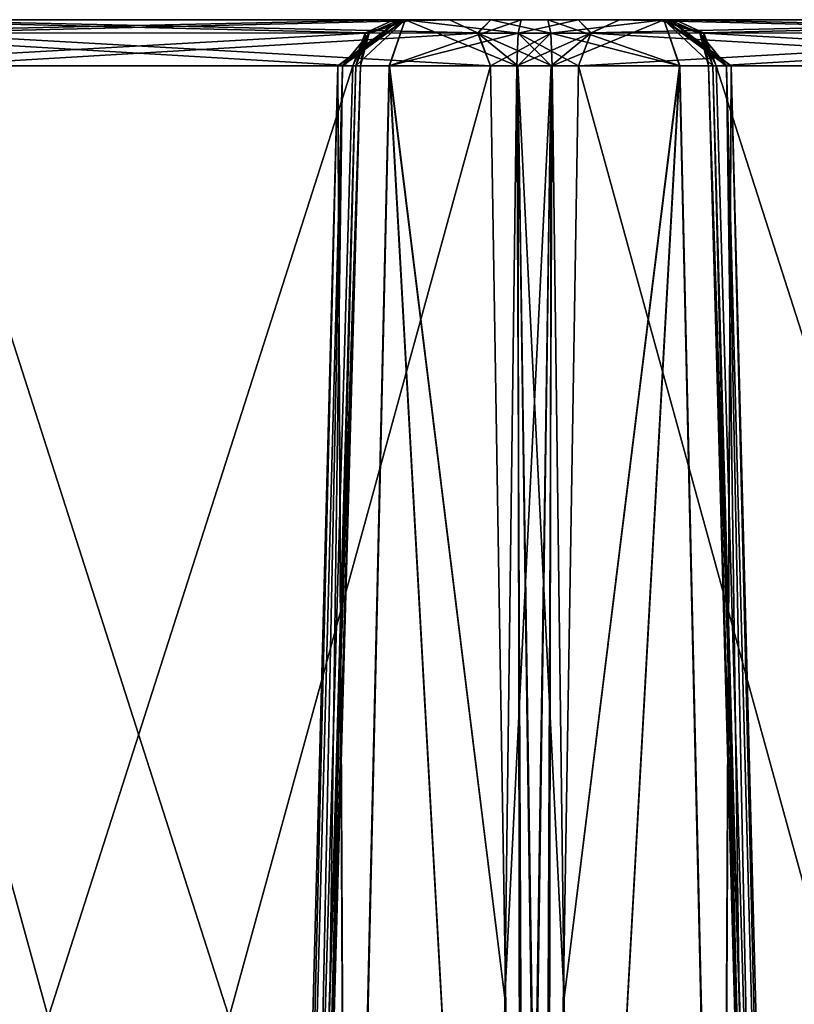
# Model space of a CAD drawing. Header units: inches. Extents: x -9.1 to 9.1, y -1.6 to 4.3.
# Tile 449 of 656: x -5.825 to -5.336, y 0.228 to 0.85. Entities that reach past the tile are written whole.
import ezdxf

# ---------------------------------------------------------------- set-up
doc = ezdxf.new("R2010")
doc.units = ezdxf.units.IN
doc.header["$LTSCALE"] = 65.185185
doc.header["$MEASUREMENT"] = 0
for name, color, linetype in [('5970', 7, 'CONTINUOUS'), ('5971', 7, 'CONTINUOUS'), ('6861', 7, 'CONTINUOUS'), ('6862', 7, 'CONTINUOUS'), ('6863', 7, 'CONTINUOUS'), ('6864', 7, 'CONTINUOUS'), ('6865', 7, 'CONTINUOUS'), ('6866', 7, 'CONTINUOUS'), ('6867', 7, 'CONTINUOUS'), ('6868', 7, 'CONTINUOUS'), ('6869', 7, 'CONTINUOUS'), ('6870', 7, 'CONTINUOUS'), ('6874', 7, 'CONTINUOUS'), ('6875', 7, 'CONTINUOUS'), ('6876', 7, 'CONTINUOUS'), ('6895', 7, 'CONTINUOUS'), ('6896', 7, 'CONTINUOUS'), ('6897', 7, 'CONTINUOUS'), ('6898', 7, 'CONTINUOUS'), ('6899', 7, 'CONTINUOUS'), ('6900', 7, 'CONTINUOUS'), ('6903', 7, 'CONTINUOUS'), ('6904', 7, 'CONTINUOUS'), ('6905', 7, 'CONTINUOUS'), ('6906', 7, 'CONTINUOUS'), ('6907', 7, 'CONTINUOUS'), ('6908', 7, 'CONTINUOUS'), ('6909', 7, 'CONTINUOUS'), ('6910', 7, 'CONTINUOUS'), ('6911', 7, 'CONTINUOUS'), ('6912', 7, 'CONTINUOUS'), ('6918', 7, 'CONTINUOUS'), ('6919', 7, 'CONTINUOUS'), ('6920', 7, 'CONTINUOUS'), ('6921', 7, 'CONTINUOUS'), ('6922', 7, 'CONTINUOUS'), ('6923', 7, 'CONTINUOUS'), ('6924', 7, 'CONTINUOUS'), ('6925', 7, 'CONTINUOUS'), ('6926', 7, 'CONTINUOUS'), ('6927', 7, 'CONTINUOUS')]:
    doc.layers.add(name, color=color, linetype=linetype)

msp = doc.modelspace()

# ---------------------------------------------------------------- linework, layer by layer
at = {"layer": '5970', "linetype": 'CONTINUOUS'}
for points in [[(-5.9644, 0.84148, 2.52301), (-5.94626, 0.85, 2.53349), (-5.60662, 0.84179, 1.90396), (-5.9644, 0.84148, 2.52301)], [(-5.60662, 0.84179, 1.90396), (-5.94626, 0.85, 2.53349), (-5.58876, 0.85, 1.91427), (-5.60662, 0.84179, 1.90396)], [(-5.97224, 0.82079, 2.51849), (-5.9644, 0.84148, 2.52301), (-5.61473, 0.82079, 1.89927), (-5.97224, 0.82079, 2.51849)], [(-5.61473, 0.82079, 1.89927), (-5.9644, 0.84148, 2.52301), (-5.60662, 0.84179, 1.90396), (-5.61473, 0.82079, 1.89927)]]:
    msp.add_3dface(points, dxfattribs=at)
at = {"layer": '5971', "linetype": 'CONTINUOUS'}
for points in [[(-5.99131, -0.355, 2.48995), (-5.97224, 0.82079, 2.51849), (-5.64898, -0.355, 1.89702), (-5.99131, -0.355, 2.48995)], [(-5.97224, 0.82079, 2.51849), (-5.61473, 0.82079, 1.89927), (-5.64898, -0.355, 1.89702), (-5.97224, 0.82079, 2.51849)]]:
    msp.add_3dface(points, dxfattribs=at)
at = {"layer": '6861', "linetype": 'CONTINUOUS'}
for points in [[(-5.39338, 0.84179, 1.69799), (-5.05374, 0.85, 1.06846), (-5.41124, 0.85, 1.68768), (-5.39338, 0.84179, 1.69799)], [(-5.0356, 0.84148, 1.07893), (-5.05374, 0.85, 1.06846), (-5.39338, 0.84179, 1.69799), (-5.0356, 0.84148, 1.07893)], [(-5.38527, 0.82079, 1.70268), (-5.0356, 0.84148, 1.07893), (-5.39338, 0.84179, 1.69799), (-5.38527, 0.82079, 1.70268)], [(-5.02776, 0.82079, 1.08346), (-5.0356, 0.84148, 1.07893), (-5.38527, 0.82079, 1.70268), (-5.02776, 0.82079, 1.08346)]]:
    msp.add_3dface(points, dxfattribs=at)
at = {"layer": '6862', "linetype": 'CONTINUOUS'}
for points in [[(-5.35102, -0.355, 1.70493), (-5.02776, 0.82079, 1.08346), (-5.38527, 0.82079, 1.70268), (-5.35102, -0.355, 1.70493)], [(-5.35102, -0.355, 1.70493), (-5.00869, -0.355, 1.112), (-5.02776, 0.82079, 1.08346), (-5.35102, -0.355, 1.70493)]]:
    msp.add_3dface(points, dxfattribs=at)
at = {"layer": '6863', "linetype": 'CONTINUOUS'}
for points in [[(-5.35753, -0.3552, 1.72568), (-5.35102, -0.355, 1.70493), (-5.39017, 0.82094, 1.72552), (-5.35753, -0.3552, 1.72568)], [(-5.35102, -0.355, 1.70493), (-5.38527, 0.82079, 1.70268), (-5.39017, 0.82094, 1.72552), (-5.35102, -0.355, 1.70493)], [(-5.38732, 0.82079, 1.7487), (-5.35753, -0.3552, 1.72568), (-5.39017, 0.82094, 1.72552), (-5.38732, 0.82079, 1.7487)], [(-5.35753, -0.3552, 1.72568), (-5.38732, 0.82079, 1.7487), (-5.37085, 0.2322, 1.74793), (-5.35753, -0.3552, 1.72568)], [(-5.35461, -0.355, 1.74724), (-5.35753, -0.3552, 1.72568), (-5.37085, 0.2322, 1.74793), (-5.35461, -0.355, 1.74724)]]:
    msp.add_3dface(points, dxfattribs=at)
at = {"layer": '6864', "linetype": 'CONTINUOUS'}
for points in [[(-5.39338, 0.84179, 1.69799), (-5.41124, 0.85, 1.68768), (-5.42186, 0.85, 1.7241), (-5.39338, 0.84179, 1.69799)], [(-5.39553, 0.84148, 1.75251), (-5.39338, 0.84179, 1.69799), (-5.42186, 0.85, 1.7241), (-5.39553, 0.84148, 1.75251)], [(-5.41453, 0.85, 1.76132), (-5.39553, 0.84148, 1.75251), (-5.42186, 0.85, 1.7241), (-5.41453, 0.85, 1.76132)], [(-5.38732, 0.82079, 1.7487), (-5.39338, 0.84179, 1.69799), (-5.39553, 0.84148, 1.75251), (-5.38732, 0.82079, 1.7487)], [(-5.38527, 0.82079, 1.70268), (-5.39338, 0.84179, 1.69799), (-5.39017, 0.82094, 1.72552), (-5.38527, 0.82079, 1.70268)], [(-5.39338, 0.84179, 1.69799), (-5.38732, 0.82079, 1.7487), (-5.39017, 0.82094, 1.72552), (-5.39338, 0.84179, 1.69799)]]:
    msp.add_3dface(points, dxfattribs=at)
at = {"layer": '6865', "linetype": 'CONTINUOUS'}
for points in [[(-5.48974, 0.8415, 1.91566), (-5.40821, 0.82079, 1.88465), (-5.49161, 0.85, 1.89482), (-5.48974, 0.8415, 1.91566)], [(-5.49161, 0.85, 1.89482), (-5.40821, 0.82079, 1.88465), (-5.41844, 0.85, 1.84807), (-5.49161, 0.85, 1.89482)], [(-5.38732, 0.82079, 1.7487), (-5.39553, 0.84148, 1.75251), (-5.41844, 0.85, 1.84807), (-5.38732, 0.82079, 1.7487)], [(-5.37871, 0.82079, 1.77421), (-5.38732, 0.82079, 1.7487), (-5.41844, 0.85, 1.84807), (-5.37871, 0.82079, 1.77421)], [(-5.39553, 0.84148, 1.75251), (-5.41453, 0.85, 1.76132), (-5.41844, 0.85, 1.84807), (-5.39553, 0.84148, 1.75251)], [(-5.37579, 0.82079, 1.80097), (-5.37871, 0.82079, 1.77421), (-5.41844, 0.85, 1.84807), (-5.37579, 0.82079, 1.80097)], [(-5.40821, 0.82079, 1.88465), (-5.37579, 0.82079, 1.80097), (-5.41844, 0.85, 1.84807), (-5.40821, 0.82079, 1.88465)], [(-5.48893, 0.82079, 1.92469), (-5.40821, 0.82079, 1.88465), (-5.48974, 0.8415, 1.91566), (-5.48893, 0.82079, 1.92469)]]:
    msp.add_3dface(points, dxfattribs=at)
at = {"layer": '6866', "linetype": 'CONTINUOUS'}
for points in [[(-5.40821, 0.82079, 1.88465), (-5.48893, 0.82079, 1.92469), (-5.48136, 0.2322, 1.93935), (-5.40821, 0.82079, 1.88465)], [(-5.47384, -0.355, 1.95375), (-5.40821, 0.82079, 1.88465), (-5.48136, 0.2322, 1.93935), (-5.47384, -0.355, 1.95375)], [(-5.47384, -0.355, 1.95375), (-5.38126, -0.355, 1.90061), (-5.40821, 0.82079, 1.88465), (-5.47384, -0.355, 1.95375)], [(-5.38126, -0.355, 1.90061), (-5.37579, 0.82079, 1.80097), (-5.40821, 0.82079, 1.88465), (-5.38126, -0.355, 1.90061)], [(-5.37085, 0.2322, 1.74793), (-5.38732, 0.82079, 1.7487), (-5.37871, 0.82079, 1.77421), (-5.37085, 0.2322, 1.74793)], [(-5.38126, -0.355, 1.90061), (-5.345, -0.355, 1.80059), (-5.37579, 0.82079, 1.80097), (-5.38126, -0.355, 1.90061)], [(-5.34749, -0.355, 1.77328), (-5.35461, -0.355, 1.74724), (-5.37871, 0.82079, 1.77421), (-5.34749, -0.355, 1.77328)], [(-5.35461, -0.355, 1.74724), (-5.37085, 0.2322, 1.74793), (-5.37871, 0.82079, 1.77421), (-5.35461, -0.355, 1.74724)], [(-5.34749, -0.355, 1.77328), (-5.37871, 0.82079, 1.77421), (-5.37579, 0.82079, 1.80097), (-5.34749, -0.355, 1.77328)], [(-5.345, -0.355, 1.80059), (-5.34749, -0.355, 1.77328), (-5.37579, 0.82079, 1.80097), (-5.345, -0.355, 1.80059)]]:
    msp.add_3dface(points, dxfattribs=at)
at = {"layer": '6867', "linetype": 'CONTINUOUS'}
for points in [[(-5.52776, 0.82079, 1.94948), (-5.50869, -0.355, 1.97802), (-5.51043, 0.82094, 1.93382), (-5.52776, 0.82079, 1.94948)], [(-5.50869, -0.355, 1.97802), (-5.4928, -0.35515, 1.96332), (-5.51043, 0.82094, 1.93382), (-5.50869, -0.355, 1.97802)], [(-5.4928, -0.35515, 1.96332), (-5.48136, 0.2322, 1.93935), (-5.51043, 0.82094, 1.93382), (-5.4928, -0.35515, 1.96332)], [(-5.48136, 0.2322, 1.93935), (-5.48893, 0.82079, 1.92469), (-5.51043, 0.82094, 1.93382), (-5.48136, 0.2322, 1.93935)], [(-5.4928, -0.35515, 1.96332), (-5.47384, -0.355, 1.95375), (-5.48136, 0.2322, 1.93935), (-5.4928, -0.35515, 1.96332)]]:
    msp.add_3dface(points, dxfattribs=at)
at = {"layer": '6868', "linetype": 'CONTINUOUS'}
for points in [[(-5.55374, 0.85, 1.93449), (-5.5356, 0.84148, 1.94496), (-5.5275, 0.85, 1.90709), (-5.55374, 0.85, 1.93449)], [(-5.5356, 0.84148, 1.94496), (-5.48974, 0.8415, 1.91566), (-5.5275, 0.85, 1.90709), (-5.5356, 0.84148, 1.94496)], [(-5.48974, 0.8415, 1.91566), (-5.49161, 0.85, 1.89482), (-5.5275, 0.85, 1.90709), (-5.48974, 0.8415, 1.91566)], [(-5.52776, 0.82079, 1.94948), (-5.48974, 0.8415, 1.91566), (-5.5356, 0.84148, 1.94496), (-5.52776, 0.82079, 1.94948)], [(-5.48974, 0.8415, 1.91566), (-5.52776, 0.82079, 1.94948), (-5.51043, 0.82094, 1.93382), (-5.48974, 0.8415, 1.91566)], [(-5.48893, 0.82079, 1.92469), (-5.48974, 0.8415, 1.91566), (-5.51043, 0.82094, 1.93382), (-5.48893, 0.82079, 1.92469)]]:
    msp.add_3dface(points, dxfattribs=at)
at = {"layer": '6869', "linetype": 'CONTINUOUS'}
for points in [[(-5.89338, 0.84179, 2.56402), (-5.55374, 0.85, 1.93449), (-5.91124, 0.85, 2.55371), (-5.89338, 0.84179, 2.56402)], [(-5.5356, 0.84148, 1.94496), (-5.55374, 0.85, 1.93449), (-5.89338, 0.84179, 2.56402), (-5.5356, 0.84148, 1.94496)], [(-5.88527, 0.82079, 2.5687), (-5.5356, 0.84148, 1.94496), (-5.89338, 0.84179, 2.56402), (-5.88527, 0.82079, 2.5687)], [(-5.52776, 0.82079, 1.94948), (-5.5356, 0.84148, 1.94496), (-5.88527, 0.82079, 2.5687), (-5.52776, 0.82079, 1.94948)]]:
    msp.add_3dface(points, dxfattribs=at)
at = {"layer": '6870', "linetype": 'CONTINUOUS'}
for points in [[(-5.85102, -0.355, 2.57095), (-5.52776, 0.82079, 1.94948), (-5.88527, 0.82079, 2.5687), (-5.85102, -0.355, 2.57095)], [(-5.85102, -0.355, 2.57095), (-5.50869, -0.355, 1.97802), (-5.52776, 0.82079, 1.94948), (-5.85102, -0.355, 2.57095)]]:
    msp.add_3dface(points, dxfattribs=at)
at = {"layer": '6874', "linetype": 'CONTINUOUS'}
for points in [[(-5.58876, 0.85, 1.91427), (-5.94626, 0.85, 2.53349), (-5.55374, 0.85, 1.93449), (-5.58876, 0.85, 1.91427)], [(-5.55374, 0.85, 1.93449), (-5.94626, 0.85, 2.53349), (-5.91124, 0.85, 2.55371), (-5.55374, 0.85, 1.93449)], [(-5.94626, 0.85, -2.53154), (-5.58876, 0.85, -1.91232), (-5.55374, 0.85, -1.93254), (-5.94626, 0.85, -2.53154)], [(-5.91124, 0.85, -2.55176), (-5.94626, 0.85, -2.53154), (-5.55374, 0.85, -1.93254), (-5.91124, 0.85, -2.55176)], [(-5.49161, 0.85, 1.89482), (-5.58876, 0.85, 1.91427), (-5.5275, 0.85, 1.90709), (-5.49161, 0.85, 1.89482)], [(-5.58876, 0.85, 1.91427), (-5.49161, 0.85, 1.89482), (-5.57814, 0.85, 1.87785), (-5.58876, 0.85, 1.91427)], [(-5.58876, 0.85, 1.91427), (-5.55374, 0.85, 1.93449), (-5.5275, 0.85, 1.90709), (-5.58876, 0.85, 1.91427)], [(-5.58876, 0.85, -1.91232), (-5.57814, 0.85, -1.8759), (-5.5275, 0.85, -1.90514), (-5.58876, 0.85, -1.91232)], [(-5.55374, 0.85, -1.93254), (-5.58876, 0.85, -1.91232), (-5.5275, 0.85, -1.90514), (-5.55374, 0.85, -1.93254)], [(-5.41844, 0.85, 1.84807), (-5.41453, 0.85, 1.76132), (-5.58547, 0.85, 1.84063), (-5.41844, 0.85, 1.84807)], [(-5.58547, 0.85, 1.84063), (-5.41453, 0.85, 1.76132), (-5.58156, 0.85, 1.75388), (-5.58547, 0.85, 1.84063)], [(-5.57814, 0.85, 1.87785), (-5.41844, 0.85, 1.84807), (-5.58547, 0.85, 1.84063), (-5.57814, 0.85, 1.87785)], [(-5.58547, 0.85, -1.83868), (-5.58156, 0.85, -1.75194), (-5.41453, 0.85, -1.75937), (-5.58547, 0.85, -1.83868)], [(-5.57814, 0.85, -1.8759), (-5.58547, 0.85, -1.83868), (-5.41844, 0.85, -1.84611), (-5.57814, 0.85, -1.8759)], [(-5.41844, 0.85, -1.84611), (-5.58547, 0.85, -1.83868), (-5.41453, 0.85, -1.75937), (-5.41844, 0.85, -1.84611)], [(-5.41453, 0.85, 1.76132), (-5.42186, 0.85, 1.7241), (-5.58156, 0.85, 1.75388), (-5.41453, 0.85, 1.76132)], [(-5.58156, 0.85, 1.75388), (-5.42186, 0.85, 1.7241), (-5.50839, 0.85, 1.70713), (-5.58156, 0.85, 1.75388)], [(-5.58156, 0.85, -1.75194), (-5.50839, 0.85, -1.70518), (-5.42186, 0.85, -1.72215), (-5.58156, 0.85, -1.75194)], [(-5.41453, 0.85, -1.75937), (-5.58156, 0.85, -1.75194), (-5.42186, 0.85, -1.72215), (-5.41453, 0.85, -1.75937)], [(-5.49161, 0.85, 1.89482), (-5.41844, 0.85, 1.84807), (-5.57814, 0.85, 1.87785), (-5.49161, 0.85, 1.89482)], [(-5.5275, 0.85, -1.90514), (-5.57814, 0.85, -1.8759), (-5.49161, 0.85, -1.89287), (-5.5275, 0.85, -1.90514)], [(-5.49161, 0.85, -1.89287), (-5.57814, 0.85, -1.8759), (-5.41844, 0.85, -1.84611), (-5.49161, 0.85, -1.89287)], [(-5.42186, 0.85, 1.7241), (-5.41124, 0.85, 1.68768), (-5.50839, 0.85, 1.70713), (-5.42186, 0.85, 1.7241)], [(-5.50839, 0.85, 1.70713), (-5.41124, 0.85, 1.68768), (-5.4725, 0.85, 1.69486), (-5.50839, 0.85, 1.70713)], [(-5.50839, 0.85, -1.70518), (-5.4725, 0.85, -1.69291), (-5.42186, 0.85, -1.72215), (-5.50839, 0.85, -1.70518)], [(-5.4725, 0.85, 1.69486), (-5.41124, 0.85, 1.68768), (-5.44626, 0.85, 1.66746), (-5.4725, 0.85, 1.69486)], [(-5.4725, 0.85, -1.69291), (-5.44626, 0.85, -1.66551), (-5.41124, 0.85, -1.68573), (-5.4725, 0.85, -1.69291)], [(-5.42186, 0.85, -1.72215), (-5.4725, 0.85, -1.69291), (-5.41124, 0.85, -1.68573), (-5.42186, 0.85, -1.72215)], [(-5.41124, 0.85, 1.68768), (-5.05374, 0.85, 1.06846), (-5.44626, 0.85, 1.66746), (-5.41124, 0.85, 1.68768)], [(-5.44626, 0.85, 1.66746), (-5.05374, 0.85, 1.06846), (-5.08876, 0.85, 1.04824), (-5.44626, 0.85, 1.66746)], [(-5.44626, 0.85, -1.66551), (-5.08876, 0.85, -1.04629), (-5.05374, 0.85, -1.06651), (-5.44626, 0.85, -1.66551)], [(-5.41124, 0.85, -1.68573), (-5.44626, 0.85, -1.66551), (-5.05374, 0.85, -1.06651), (-5.41124, 0.85, -1.68573)]]:
    msp.add_3dface(points, dxfattribs=at)
at = {"layer": '6875', "linetype": 'CONTINUOUS'}
for points in [[(-5.60662, 0.84179, 1.90396), (-5.58876, 0.85, 1.91427), (-5.57814, 0.85, 1.87785), (-5.60662, 0.84179, 1.90396)], [(-5.60662, 0.84179, 1.90396), (-5.57814, 0.85, 1.87785), (-5.60446, 0.84149, 1.84944), (-5.60662, 0.84179, 1.90396)], [(-5.57814, 0.85, 1.87785), (-5.58547, 0.85, 1.84063), (-5.60446, 0.84149, 1.84944), (-5.57814, 0.85, 1.87785)], [(-5.61473, 0.82079, 1.89927), (-5.60662, 0.84179, 1.90396), (-5.60983, 0.82094, 1.87643), (-5.61473, 0.82079, 1.89927)], [(-5.61268, 0.82079, 1.85325), (-5.60662, 0.84179, 1.90396), (-5.60446, 0.84149, 1.84944), (-5.61268, 0.82079, 1.85325)], [(-5.60662, 0.84179, 1.90396), (-5.61268, 0.82079, 1.85325), (-5.60983, 0.82094, 1.87643), (-5.60662, 0.84179, 1.90396)]]:
    msp.add_3dface(points, dxfattribs=at)
at = {"layer": '6876', "linetype": 'CONTINUOUS'}
for points in [[(-5.64898, -0.355, 1.89702), (-5.61473, 0.82079, 1.89927), (-5.60983, 0.82094, 1.87643), (-5.64898, -0.355, 1.89702)], [(-5.64898, -0.355, 1.89702), (-5.60983, 0.82094, 1.87643), (-5.64247, -0.3552, 1.87627), (-5.64898, -0.355, 1.89702)], [(-5.60983, 0.82094, 1.87643), (-5.61268, 0.82079, 1.85325), (-5.64247, -0.3552, 1.87627), (-5.60983, 0.82094, 1.87643)], [(-5.64247, -0.3552, 1.87627), (-5.61268, 0.82079, 1.85325), (-5.62915, 0.2322, 1.85402), (-5.64247, -0.3552, 1.87627)], [(-5.64539, -0.355, 1.85471), (-5.64247, -0.3552, 1.87627), (-5.62915, 0.2322, 1.85402), (-5.64539, -0.355, 1.85471)]]:
    msp.add_3dface(points, dxfattribs=at)
at = {"layer": '6895', "linetype": 'CONTINUOUS'}
for points in [[(-5.14898, -0.355, 1.031), (-5.49131, -0.355, 1.62393), (-5.47224, 0.82079, 1.65247), (-5.14898, -0.355, 1.031)], [(-5.11473, 0.82079, 1.03325), (-5.14898, -0.355, 1.031), (-5.47224, 0.82079, 1.65247), (-5.11473, 0.82079, 1.03325)]]:
    msp.add_3dface(points, dxfattribs=at)
at = {"layer": '6896', "linetype": 'CONTINUOUS'}
for points in [[(-5.44626, 0.85, 1.66746), (-5.10662, 0.84179, 1.03793), (-5.4644, 0.84148, 1.65699), (-5.44626, 0.85, 1.66746)], [(-5.44626, 0.85, 1.66746), (-5.08876, 0.85, 1.04824), (-5.10662, 0.84179, 1.03793), (-5.44626, 0.85, 1.66746)], [(-5.11473, 0.82079, 1.03325), (-5.47224, 0.82079, 1.65247), (-5.4644, 0.84148, 1.65699), (-5.11473, 0.82079, 1.03325)], [(-5.10662, 0.84179, 1.03793), (-5.11473, 0.82079, 1.03325), (-5.4644, 0.84148, 1.65699), (-5.10662, 0.84179, 1.03793)]]:
    msp.add_3dface(points, dxfattribs=at)
at = {"layer": '6897', "linetype": 'CONTINUOUS'}
for points in [[(-5.50839, 0.85, 1.70713), (-5.4725, 0.85, 1.69486), (-5.51026, 0.8415, 1.68629), (-5.50839, 0.85, 1.70713)], [(-5.4725, 0.85, 1.69486), (-5.4644, 0.84148, 1.65699), (-5.51026, 0.8415, 1.68629), (-5.4725, 0.85, 1.69486)], [(-5.4725, 0.85, 1.69486), (-5.44626, 0.85, 1.66746), (-5.4644, 0.84148, 1.65699), (-5.4725, 0.85, 1.69486)], [(-5.51107, 0.82079, 1.67726), (-5.51026, 0.8415, 1.68629), (-5.48957, 0.82094, 1.66813), (-5.51107, 0.82079, 1.67726)], [(-5.4644, 0.84148, 1.65699), (-5.47224, 0.82079, 1.65247), (-5.51026, 0.8415, 1.68629), (-5.4644, 0.84148, 1.65699)], [(-5.51026, 0.8415, 1.68629), (-5.47224, 0.82079, 1.65247), (-5.48957, 0.82094, 1.66813), (-5.51026, 0.8415, 1.68629)]]:
    msp.add_3dface(points, dxfattribs=at)
at = {"layer": '6898', "linetype": 'CONTINUOUS'}
for points in [[(-5.48957, 0.82094, 1.66813), (-5.5072, -0.35515, 1.63863), (-5.51864, 0.2322, 1.6626), (-5.48957, 0.82094, 1.66813)], [(-5.51107, 0.82079, 1.67726), (-5.48957, 0.82094, 1.66813), (-5.51864, 0.2322, 1.6626), (-5.51107, 0.82079, 1.67726)], [(-5.49131, -0.355, 1.62393), (-5.5072, -0.35515, 1.63863), (-5.48957, 0.82094, 1.66813), (-5.49131, -0.355, 1.62393)], [(-5.47224, 0.82079, 1.65247), (-5.49131, -0.355, 1.62393), (-5.48957, 0.82094, 1.66813), (-5.47224, 0.82079, 1.65247)], [(-5.5072, -0.35515, 1.63863), (-5.52616, -0.355, 1.6482), (-5.51864, 0.2322, 1.6626), (-5.5072, -0.35515, 1.63863)]]:
    msp.add_3dface(points, dxfattribs=at)
at = {"layer": '6899', "linetype": 'CONTINUOUS'}
for points in [[(-5.61874, -0.355, 1.70134), (-5.655, -0.355, 1.80136), (-5.62421, 0.82079, 1.80097), (-5.61874, -0.355, 1.70134)], [(-5.655, -0.355, 1.80136), (-5.65251, -0.355, 1.82867), (-5.62421, 0.82079, 1.80097), (-5.655, -0.355, 1.80136)], [(-5.65251, -0.355, 1.82867), (-5.64539, -0.355, 1.85471), (-5.62129, 0.82079, 1.82774), (-5.65251, -0.355, 1.82867)], [(-5.62421, 0.82079, 1.80097), (-5.65251, -0.355, 1.82867), (-5.62129, 0.82079, 1.82774), (-5.62421, 0.82079, 1.80097)], [(-5.64539, -0.355, 1.85471), (-5.62915, 0.2322, 1.85402), (-5.62129, 0.82079, 1.82774), (-5.64539, -0.355, 1.85471)], [(-5.62915, 0.2322, 1.85402), (-5.61268, 0.82079, 1.85325), (-5.62129, 0.82079, 1.82774), (-5.62915, 0.2322, 1.85402)], [(-5.61874, -0.355, 1.70134), (-5.62421, 0.82079, 1.80097), (-5.59179, 0.82079, 1.71729), (-5.61874, -0.355, 1.70134)], [(-5.52616, -0.355, 1.6482), (-5.61874, -0.355, 1.70134), (-5.59179, 0.82079, 1.71729), (-5.52616, -0.355, 1.6482)], [(-5.51864, 0.2322, 1.6626), (-5.52616, -0.355, 1.6482), (-5.59179, 0.82079, 1.71729), (-5.51864, 0.2322, 1.6626)], [(-5.51107, 0.82079, 1.67726), (-5.51864, 0.2322, 1.6626), (-5.59179, 0.82079, 1.71729), (-5.51107, 0.82079, 1.67726)]]:
    msp.add_3dface(points, dxfattribs=at)
at = {"layer": '6900', "linetype": 'CONTINUOUS'}
for points in [[(-5.58156, 0.85, 1.75388), (-5.62421, 0.82079, 1.80097), (-5.62129, 0.82079, 1.82774), (-5.58156, 0.85, 1.75388)], [(-5.62421, 0.82079, 1.80097), (-5.58156, 0.85, 1.75388), (-5.59179, 0.82079, 1.71729), (-5.62421, 0.82079, 1.80097)], [(-5.61268, 0.82079, 1.85325), (-5.58156, 0.85, 1.75388), (-5.62129, 0.82079, 1.82774), (-5.61268, 0.82079, 1.85325)], [(-5.58156, 0.85, 1.75388), (-5.61268, 0.82079, 1.85325), (-5.60446, 0.84149, 1.84944), (-5.58156, 0.85, 1.75388)], [(-5.58547, 0.85, 1.84063), (-5.58156, 0.85, 1.75388), (-5.60446, 0.84149, 1.84944), (-5.58547, 0.85, 1.84063)], [(-5.58156, 0.85, 1.75388), (-5.50839, 0.85, 1.70713), (-5.59179, 0.82079, 1.71729), (-5.58156, 0.85, 1.75388)], [(-5.50839, 0.85, 1.70713), (-5.51026, 0.8415, 1.68629), (-5.59179, 0.82079, 1.71729), (-5.50839, 0.85, 1.70713)], [(-5.51026, 0.8415, 1.68629), (-5.51107, 0.82079, 1.67726), (-5.59179, 0.82079, 1.71729), (-5.51026, 0.8415, 1.68629)]]:
    msp.add_3dface(points, dxfattribs=at)
at = {"layer": '6903', "linetype": 'CONTINUOUS'}
for points in [[(-5.49131, -0.355, -1.62198), (-5.14898, -0.355, -1.02905), (-5.11473, 0.82079, -1.0313), (-5.49131, -0.355, -1.62198)], [(-5.49131, -0.355, -1.62198), (-5.11473, 0.82079, -1.0313), (-5.47224, 0.82079, -1.65052), (-5.49131, -0.355, -1.62198)]]:
    msp.add_3dface(points, dxfattribs=at)
at = {"layer": '6904', "linetype": 'CONTINUOUS'}
for points in [[(-5.08876, 0.85, -1.04629), (-5.44626, 0.85, -1.66551), (-5.46413, 0.84179, -1.6552), (-5.08876, 0.85, -1.04629)], [(-5.1069, 0.84148, -1.03582), (-5.08876, 0.85, -1.04629), (-5.46413, 0.84179, -1.6552), (-5.1069, 0.84148, -1.03582)], [(-5.47224, 0.82079, -1.65052), (-5.1069, 0.84148, -1.03582), (-5.46413, 0.84179, -1.6552), (-5.47224, 0.82079, -1.65052)], [(-5.11473, 0.82079, -1.0313), (-5.1069, 0.84148, -1.03582), (-5.47224, 0.82079, -1.65052), (-5.11473, 0.82079, -1.0313)]]:
    msp.add_3dface(points, dxfattribs=at)
at = {"layer": '6905', "linetype": 'CONTINUOUS'}
for points in [[(-5.4725, 0.85, -1.69291), (-5.50839, 0.85, -1.70518), (-5.51026, 0.84149, -1.68433), (-5.4725, 0.85, -1.69291)], [(-5.46413, 0.84179, -1.6552), (-5.4725, 0.85, -1.69291), (-5.51026, 0.84149, -1.68433), (-5.46413, 0.84179, -1.6552)], [(-5.44626, 0.85, -1.66551), (-5.4725, 0.85, -1.69291), (-5.46413, 0.84179, -1.6552), (-5.44626, 0.85, -1.66551)], [(-5.51107, 0.82079, -1.67531), (-5.46413, 0.84179, -1.6552), (-5.51026, 0.84149, -1.68433), (-5.51107, 0.82079, -1.67531)], [(-5.46413, 0.84179, -1.6552), (-5.51107, 0.82079, -1.67531), (-5.48957, 0.82094, -1.66618), (-5.46413, 0.84179, -1.6552)], [(-5.47224, 0.82079, -1.65052), (-5.46413, 0.84179, -1.6552), (-5.48957, 0.82094, -1.66618), (-5.47224, 0.82079, -1.65052)]]:
    msp.add_3dface(points, dxfattribs=at)
at = {"layer": '6906', "linetype": 'CONTINUOUS'}
for points in [[(-5.50603, -0.3552, -1.63799), (-5.51107, 0.82079, -1.67531), (-5.51864, 0.2322, -1.66065), (-5.50603, -0.3552, -1.63799)], [(-5.51107, 0.82079, -1.67531), (-5.50603, -0.3552, -1.63799), (-5.48957, 0.82094, -1.66618), (-5.51107, 0.82079, -1.67531)], [(-5.50603, -0.3552, -1.63799), (-5.49131, -0.355, -1.62198), (-5.48957, 0.82094, -1.66618), (-5.50603, -0.3552, -1.63799)], [(-5.49131, -0.355, -1.62198), (-5.47224, 0.82079, -1.65052), (-5.48957, 0.82094, -1.66618), (-5.49131, -0.355, -1.62198)], [(-5.52616, -0.355, -1.64625), (-5.50603, -0.3552, -1.63799), (-5.51864, 0.2322, -1.66065), (-5.52616, -0.355, -1.64625)]]:
    msp.add_3dface(points, dxfattribs=at)
at = {"layer": '6907', "linetype": 'CONTINUOUS'}
for points in [[(-5.65265, -0.355, -1.82592), (-5.655, -0.355, -1.79864), (-5.62421, 0.82079, -1.79883), (-5.65265, -0.355, -1.82592)], [(-5.655, -0.355, -1.79864), (-5.61824, -0.355, -1.69881), (-5.62421, 0.82079, -1.79883), (-5.655, -0.355, -1.79864)], [(-5.64539, -0.355, -1.85276), (-5.65265, -0.355, -1.82592), (-5.62129, 0.82079, -1.8258), (-5.64539, -0.355, -1.85276)], [(-5.65265, -0.355, -1.82592), (-5.62421, 0.82079, -1.79883), (-5.62129, 0.82079, -1.8258), (-5.65265, -0.355, -1.82592)], [(-5.62915, 0.2322, -1.85207), (-5.64539, -0.355, -1.85276), (-5.62129, 0.82079, -1.8258), (-5.62915, 0.2322, -1.85207)], [(-5.61268, 0.82079, -1.8513), (-5.62915, 0.2322, -1.85207), (-5.62129, 0.82079, -1.8258), (-5.61268, 0.82079, -1.8513)], [(-5.62421, 0.82079, -1.79883), (-5.61824, -0.355, -1.69881), (-5.59153, 0.82079, -1.71505), (-5.62421, 0.82079, -1.79883)], [(-5.61824, -0.355, -1.69881), (-5.52616, -0.355, -1.64625), (-5.59153, 0.82079, -1.71505), (-5.61824, -0.355, -1.69881)], [(-5.52616, -0.355, -1.64625), (-5.51864, 0.2322, -1.66065), (-5.59153, 0.82079, -1.71505), (-5.52616, -0.355, -1.64625)], [(-5.51864, 0.2322, -1.66065), (-5.51107, 0.82079, -1.67531), (-5.59153, 0.82079, -1.71505), (-5.51864, 0.2322, -1.66065)]]:
    msp.add_3dface(points, dxfattribs=at)
at = {"layer": '6908', "linetype": 'CONTINUOUS'}
for points in [[(-5.58156, 0.85, -1.75194), (-5.58547, 0.85, -1.83868), (-5.62421, 0.82079, -1.79883), (-5.58156, 0.85, -1.75194)], [(-5.58156, 0.85, -1.75194), (-5.62421, 0.82079, -1.79883), (-5.59153, 0.82079, -1.71505), (-5.58156, 0.85, -1.75194)], [(-5.62421, 0.82079, -1.79883), (-5.58547, 0.85, -1.83868), (-5.62129, 0.82079, -1.8258), (-5.62421, 0.82079, -1.79883)], [(-5.62129, 0.82079, -1.8258), (-5.58547, 0.85, -1.83868), (-5.60445, 0.8415, -1.84748), (-5.62129, 0.82079, -1.8258)], [(-5.51107, 0.82079, -1.67531), (-5.58156, 0.85, -1.75194), (-5.59153, 0.82079, -1.71505), (-5.51107, 0.82079, -1.67531)], [(-5.50839, 0.85, -1.70518), (-5.58156, 0.85, -1.75194), (-5.51026, 0.84149, -1.68433), (-5.50839, 0.85, -1.70518)], [(-5.58156, 0.85, -1.75194), (-5.51107, 0.82079, -1.67531), (-5.51026, 0.84149, -1.68433), (-5.58156, 0.85, -1.75194)], [(-5.61268, 0.82079, -1.8513), (-5.62129, 0.82079, -1.8258), (-5.60445, 0.8415, -1.84748), (-5.61268, 0.82079, -1.8513)]]:
    msp.add_3dface(points, dxfattribs=at)
at = {"layer": '6909', "linetype": 'CONTINUOUS'}
for points in [[(-5.57814, 0.85, -1.8759), (-5.58876, 0.85, -1.91232), (-5.6069, 0.84148, -1.90185), (-5.57814, 0.85, -1.8759)], [(-5.60445, 0.8415, -1.84748), (-5.57814, 0.85, -1.8759), (-5.6069, 0.84148, -1.90185), (-5.60445, 0.8415, -1.84748)], [(-5.58547, 0.85, -1.83868), (-5.57814, 0.85, -1.8759), (-5.60445, 0.8415, -1.84748), (-5.58547, 0.85, -1.83868)], [(-5.61473, 0.82079, -1.89732), (-5.60445, 0.8415, -1.84748), (-5.6069, 0.84148, -1.90185), (-5.61473, 0.82079, -1.89732)], [(-5.60445, 0.8415, -1.84748), (-5.61473, 0.82079, -1.89732), (-5.60983, 0.82094, -1.87448), (-5.60445, 0.8415, -1.84748)], [(-5.61268, 0.82079, -1.8513), (-5.60445, 0.8415, -1.84748), (-5.60983, 0.82094, -1.87448), (-5.61268, 0.82079, -1.8513)]]:
    msp.add_3dface(points, dxfattribs=at)
at = {"layer": '6910', "linetype": 'CONTINUOUS'}
for points in [[(-5.64898, -0.355, -1.89507), (-5.64419, -0.35515, -1.87396), (-5.60983, 0.82094, -1.87448), (-5.64898, -0.355, -1.89507)], [(-5.61473, 0.82079, -1.89732), (-5.64898, -0.355, -1.89507), (-5.60983, 0.82094, -1.87448), (-5.61473, 0.82079, -1.89732)], [(-5.64419, -0.35515, -1.87396), (-5.62915, 0.2322, -1.85207), (-5.60983, 0.82094, -1.87448), (-5.64419, -0.35515, -1.87396)], [(-5.62915, 0.2322, -1.85207), (-5.61268, 0.82079, -1.8513), (-5.60983, 0.82094, -1.87448), (-5.62915, 0.2322, -1.85207)], [(-5.64419, -0.35515, -1.87396), (-5.64539, -0.355, -1.85276), (-5.62915, 0.2322, -1.85207), (-5.64419, -0.35515, -1.87396)]]:
    msp.add_3dface(points, dxfattribs=at)
at = {"layer": '6911', "linetype": 'CONTINUOUS'}
for points in [[(-5.99131, -0.355, -2.488), (-5.64898, -0.355, -1.89507), (-5.61473, 0.82079, -1.89732), (-5.99131, -0.355, -2.488)], [(-5.99131, -0.355, -2.488), (-5.61473, 0.82079, -1.89732), (-5.97224, 0.82079, -2.51654), (-5.99131, -0.355, -2.488)]]:
    msp.add_3dface(points, dxfattribs=at)
at = {"layer": '6912', "linetype": 'CONTINUOUS'}
for points in [[(-5.58876, 0.85, -1.91232), (-5.94626, 0.85, -2.53154), (-5.96413, 0.84179, -2.52122), (-5.58876, 0.85, -1.91232)], [(-5.6069, 0.84148, -1.90185), (-5.58876, 0.85, -1.91232), (-5.96413, 0.84179, -2.52122), (-5.6069, 0.84148, -1.90185)], [(-5.97224, 0.82079, -2.51654), (-5.6069, 0.84148, -1.90185), (-5.96413, 0.84179, -2.52122), (-5.97224, 0.82079, -2.51654)], [(-5.61473, 0.82079, -1.89732), (-5.6069, 0.84148, -1.90185), (-5.97224, 0.82079, -2.51654), (-5.61473, 0.82079, -1.89732)]]:
    msp.add_3dface(points, dxfattribs=at)
at = {"layer": '6918', "linetype": 'CONTINUOUS'}
for points in [[(-5.91124, 0.85, -2.55176), (-5.55374, 0.85, -1.93254), (-5.53587, 0.84179, -1.94285), (-5.91124, 0.85, -2.55176)], [(-5.8931, 0.84148, -2.56223), (-5.91124, 0.85, -2.55176), (-5.53587, 0.84179, -1.94285), (-5.8931, 0.84148, -2.56223)], [(-5.52776, 0.82079, -1.94753), (-5.8931, 0.84148, -2.56223), (-5.53587, 0.84179, -1.94285), (-5.52776, 0.82079, -1.94753)], [(-5.88527, 0.82079, -2.56675), (-5.8931, 0.84148, -2.56223), (-5.52776, 0.82079, -1.94753), (-5.88527, 0.82079, -2.56675)]]:
    msp.add_3dface(points, dxfattribs=at)
at = {"layer": '6919', "linetype": 'CONTINUOUS'}
for points in [[(-5.50869, -0.355, -1.97607), (-5.85102, -0.355, -2.569), (-5.88527, 0.82079, -2.56675), (-5.50869, -0.355, -1.97607)], [(-5.50869, -0.355, -1.97607), (-5.88527, 0.82079, -2.56675), (-5.52776, 0.82079, -1.94753), (-5.50869, -0.355, -1.97607)]]:
    msp.add_3dface(points, dxfattribs=at)
at = {"layer": '6920', "linetype": 'CONTINUOUS'}
for points in [[(-5.50869, -0.355, -1.97607), (-5.52776, 0.82079, -1.94753), (-5.51043, 0.82094, -1.93187), (-5.50869, -0.355, -1.97607)], [(-5.49397, -0.3552, -1.96006), (-5.50869, -0.355, -1.97607), (-5.51043, 0.82094, -1.93187), (-5.49397, -0.3552, -1.96006)], [(-5.48893, 0.82079, -1.92274), (-5.49397, -0.3552, -1.96006), (-5.51043, 0.82094, -1.93187), (-5.48893, 0.82079, -1.92274)], [(-5.49397, -0.3552, -1.96006), (-5.48893, 0.82079, -1.92274), (-5.48136, 0.2322, -1.9374), (-5.49397, -0.3552, -1.96006)], [(-5.47384, -0.355, -1.9518), (-5.49397, -0.3552, -1.96006), (-5.48136, 0.2322, -1.9374), (-5.47384, -0.355, -1.9518)]]:
    msp.add_3dface(points, dxfattribs=at)
at = {"layer": '6921', "linetype": 'CONTINUOUS'}
for points in [[(-5.55374, 0.85, -1.93254), (-5.5275, 0.85, -1.90514), (-5.53587, 0.84179, -1.94285), (-5.55374, 0.85, -1.93254)], [(-5.53587, 0.84179, -1.94285), (-5.5275, 0.85, -1.90514), (-5.48974, 0.84149, -1.91372), (-5.53587, 0.84179, -1.94285)], [(-5.5275, 0.85, -1.90514), (-5.49161, 0.85, -1.89287), (-5.48974, 0.84149, -1.91372), (-5.5275, 0.85, -1.90514)], [(-5.52776, 0.82079, -1.94753), (-5.53587, 0.84179, -1.94285), (-5.51043, 0.82094, -1.93187), (-5.52776, 0.82079, -1.94753)], [(-5.53587, 0.84179, -1.94285), (-5.48893, 0.82079, -1.92274), (-5.51043, 0.82094, -1.93187), (-5.53587, 0.84179, -1.94285)], [(-5.48893, 0.82079, -1.92274), (-5.53587, 0.84179, -1.94285), (-5.48974, 0.84149, -1.91372), (-5.48893, 0.82079, -1.92274)]]:
    msp.add_3dface(points, dxfattribs=at)
at = {"layer": '6922', "linetype": 'CONTINUOUS'}
for points in [[(-5.49161, 0.85, -1.89287), (-5.41844, 0.85, -1.84611), (-5.48974, 0.84149, -1.91372), (-5.49161, 0.85, -1.89287)], [(-5.41844, 0.85, -1.84611), (-5.48893, 0.82079, -1.92274), (-5.48974, 0.84149, -1.91372), (-5.41844, 0.85, -1.84611)], [(-5.48893, 0.82079, -1.92274), (-5.41844, 0.85, -1.84611), (-5.40847, 0.82079, -1.883), (-5.48893, 0.82079, -1.92274)], [(-5.41844, 0.85, -1.84611), (-5.41453, 0.85, -1.75937), (-5.37579, 0.82079, -1.79922), (-5.41844, 0.85, -1.84611)], [(-5.40847, 0.82079, -1.883), (-5.41844, 0.85, -1.84611), (-5.37579, 0.82079, -1.79922), (-5.40847, 0.82079, -1.883)], [(-5.37579, 0.82079, -1.79922), (-5.41453, 0.85, -1.75937), (-5.37871, 0.82079, -1.77225), (-5.37579, 0.82079, -1.79922)], [(-5.37871, 0.82079, -1.77225), (-5.41453, 0.85, -1.75937), (-5.39555, 0.8415, -1.75057), (-5.37871, 0.82079, -1.77225)], [(-5.38732, 0.82079, -1.74675), (-5.37871, 0.82079, -1.77225), (-5.39555, 0.8415, -1.75057), (-5.38732, 0.82079, -1.74675)]]:
    msp.add_3dface(points, dxfattribs=at)
at = {"layer": '6923', "linetype": 'CONTINUOUS'}
for points in [[(-5.48136, 0.2322, -1.9374), (-5.48893, 0.82079, -1.92274), (-5.40847, 0.82079, -1.883), (-5.48136, 0.2322, -1.9374)], [(-5.47384, -0.355, -1.9518), (-5.48136, 0.2322, -1.9374), (-5.40847, 0.82079, -1.883), (-5.47384, -0.355, -1.9518)], [(-5.38176, -0.355, -1.89925), (-5.47384, -0.355, -1.9518), (-5.40847, 0.82079, -1.883), (-5.38176, -0.355, -1.89925)], [(-5.38176, -0.355, -1.89925), (-5.40847, 0.82079, -1.883), (-5.37579, 0.82079, -1.79922), (-5.38176, -0.355, -1.89925)], [(-5.37871, 0.82079, -1.77225), (-5.38732, 0.82079, -1.74675), (-5.37085, 0.2322, -1.74598), (-5.37871, 0.82079, -1.77225)], [(-5.345, -0.355, -1.79941), (-5.38176, -0.355, -1.89925), (-5.37579, 0.82079, -1.79922), (-5.345, -0.355, -1.79941)], [(-5.35461, -0.355, -1.74529), (-5.34735, -0.355, -1.77213), (-5.37871, 0.82079, -1.77225), (-5.35461, -0.355, -1.74529)], [(-5.35461, -0.355, -1.74529), (-5.37871, 0.82079, -1.77225), (-5.37085, 0.2322, -1.74598), (-5.35461, -0.355, -1.74529)], [(-5.34735, -0.355, -1.77213), (-5.37579, 0.82079, -1.79922), (-5.37871, 0.82079, -1.77225), (-5.34735, -0.355, -1.77213)], [(-5.34735, -0.355, -1.77213), (-5.345, -0.355, -1.79941), (-5.37579, 0.82079, -1.79922), (-5.34735, -0.355, -1.77213)]]:
    msp.add_3dface(points, dxfattribs=at)
at = {"layer": '6924', "linetype": 'CONTINUOUS'}
for points in [[(-5.35102, -0.355, -1.70298), (-5.35581, -0.35515, -1.72409), (-5.39017, 0.82094, -1.72357), (-5.35102, -0.355, -1.70298)], [(-5.38527, 0.82079, -1.70073), (-5.35102, -0.355, -1.70298), (-5.39017, 0.82094, -1.72357), (-5.38527, 0.82079, -1.70073)], [(-5.35581, -0.35515, -1.72409), (-5.37085, 0.2322, -1.74598), (-5.39017, 0.82094, -1.72357), (-5.35581, -0.35515, -1.72409)], [(-5.37085, 0.2322, -1.74598), (-5.38732, 0.82079, -1.74675), (-5.39017, 0.82094, -1.72357), (-5.37085, 0.2322, -1.74598)], [(-5.35581, -0.35515, -1.72409), (-5.35461, -0.355, -1.74529), (-5.37085, 0.2322, -1.74598), (-5.35581, -0.35515, -1.72409)]]:
    msp.add_3dface(points, dxfattribs=at)
at = {"layer": '6925', "linetype": 'CONTINUOUS'}
for points in [[(-5.41453, 0.85, -1.75937), (-5.42186, 0.85, -1.72215), (-5.39555, 0.8415, -1.75057), (-5.41453, 0.85, -1.75937)], [(-5.42186, 0.85, -1.72215), (-5.41124, 0.85, -1.68573), (-5.3931, 0.84148, -1.6962), (-5.42186, 0.85, -1.72215)], [(-5.39555, 0.8415, -1.75057), (-5.42186, 0.85, -1.72215), (-5.3931, 0.84148, -1.6962), (-5.39555, 0.8415, -1.75057)], [(-5.38732, 0.82079, -1.74675), (-5.39555, 0.8415, -1.75057), (-5.39017, 0.82094, -1.72357), (-5.38732, 0.82079, -1.74675)], [(-5.39555, 0.8415, -1.75057), (-5.38527, 0.82079, -1.70073), (-5.39017, 0.82094, -1.72357), (-5.39555, 0.8415, -1.75057)], [(-5.38527, 0.82079, -1.70073), (-5.39555, 0.8415, -1.75057), (-5.3931, 0.84148, -1.6962), (-5.38527, 0.82079, -1.70073)]]:
    msp.add_3dface(points, dxfattribs=at)
at = {"layer": '6926', "linetype": 'CONTINUOUS'}
for points in [[(-5.41124, 0.85, -1.68573), (-5.05374, 0.85, -1.06651), (-5.03587, 0.84179, -1.07683), (-5.41124, 0.85, -1.68573)], [(-5.3931, 0.84148, -1.6962), (-5.41124, 0.85, -1.68573), (-5.03587, 0.84179, -1.07683), (-5.3931, 0.84148, -1.6962)], [(-5.02776, 0.82079, -1.08151), (-5.3931, 0.84148, -1.6962), (-5.03587, 0.84179, -1.07683), (-5.02776, 0.82079, -1.08151)], [(-5.38527, 0.82079, -1.70073), (-5.3931, 0.84148, -1.6962), (-5.02776, 0.82079, -1.08151), (-5.38527, 0.82079, -1.70073)]]:
    msp.add_3dface(points, dxfattribs=at)
at = {"layer": '6927', "linetype": 'CONTINUOUS'}
for points in [[(-5.00869, -0.355, -1.11005), (-5.35102, -0.355, -1.70298), (-5.38527, 0.82079, -1.70073), (-5.00869, -0.355, -1.11005)], [(-5.00869, -0.355, -1.11005), (-5.38527, 0.82079, -1.70073), (-5.02776, 0.82079, -1.08151), (-5.00869, -0.355, -1.11005)]]:
    msp.add_3dface(points, dxfattribs=at)

doc.saveas('drawing.dxf')
